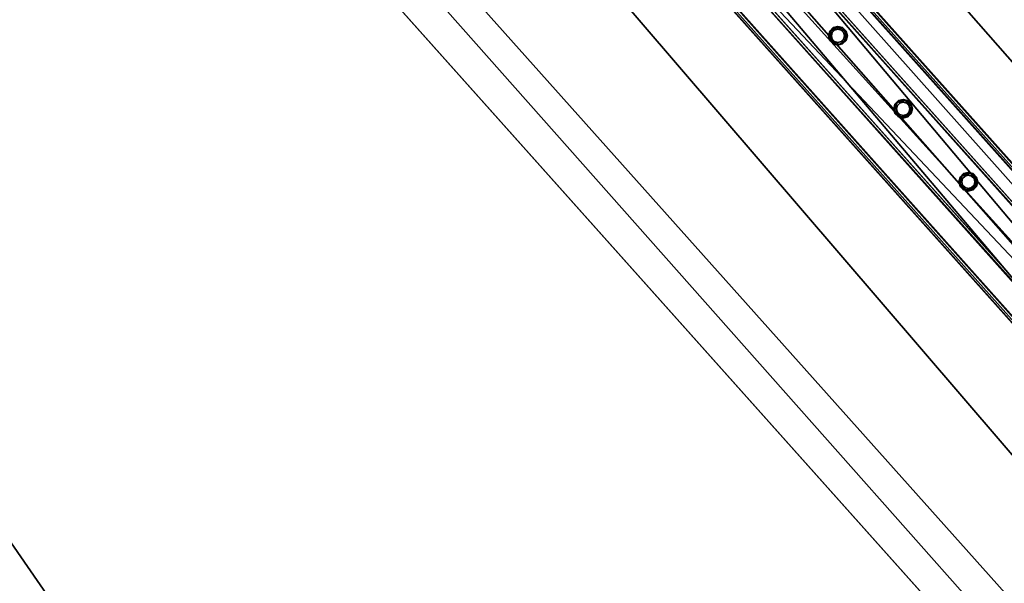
# Model space of a CAD drawing. Header units: millimetres. Extents: x 93711086 to 93775423, y 1247239064 to 1247319365.
# Tile 437 of 656: x 93725181 to 93726294, y 1247297915 to 1247298553. Entities that reach past the tile are written whole.
import ezdxf

# ---------------------------------------------------------------- set-up
doc = ezdxf.new("R2010")
doc.units = ezdxf.units.MM
doc.layers.add('BEAM', color=7, linetype='Continuous')
doc.layers.add('CONCRETE_ITEM', color=7, linetype='Continuous')

# ---------------------------------------------------------------- blocks, each defined once
blk = doc.blocks.new('15e559d2-59c4-40a1-8e6d-a9da91616b05')
at = {"color": 0, "transparency": 16777216}
mesh = blk.add_polyface(dxfattribs=at)
corners = [(93732402.8, 1247290959.4, 3988.8), (93732402.8, 1247290959.4, 4305.5), (93730959.6, 1247289572.9, 3633.7), (93730959.6, 1247289572.9, 3317), (93720519.9, 1247305091.1, 5616.6), (93732598.2, 1247291566.3, 4023.2), (93720299, 1247305338.5, 5063.5), (93732619.6, 1247291542.4, 4593.2), (93720317.4, 1247305317.9, 5553.6), (93732199.2, 1247291187.4, 4322.7), (93720106.2, 1247304728.6, 5525.8), (93719900, 1247304959.5, 5363), (93732205.9, 1247291179.8, 4502.5), (93719903.7, 1247304955.3, 5462.8), (93720167.2, 1247305212.8, 5169.7), (93732187.3, 1247291200.6, 4007), (93718371.4, 1247303668.6, 4381.7), (93732466.4, 1247291440.6, 4129.5), (93732486.7, 1247291466, 4033.2), (93720187.5, 1247305238.1, 5073.5), (93732260.8, 1247291223.5, 4572.4), (93720161.1, 1247304772.3, 5595.7), (93719958.6, 1247304999, 5532.7), (93718383.3, 1247303655.3, 4697.4)]
mesh.append_faces([[corners[k] for k in face] for face in [(0, 1, 2, 0), (2, 3, 0, 2), (4, 5, 6, 4), (4, 7, 5, 4), (6, 8, 4, 6), (9, 10, 11, 9), (10, 9, 12, 10), (13, 11, 10, 13), (3, 14, 15, 3), (3, 16, 14, 3), (17, 15, 14, 17), (15, 0, 3, 15), (18, 17, 19, 18), (14, 19, 17, 14), (5, 18, 6, 5), (19, 6, 18, 19), (20, 7, 4, 20), (4, 21, 20, 4), (12, 20, 21, 12), (21, 10, 12, 21), (22, 21, 4, 22), (4, 8, 22, 4), (10, 21, 13, 10), (22, 13, 21, 22), (2, 9, 23, 2), (9, 2, 1, 9), (11, 23, 9, 11), (23, 14, 16, 23), (13, 8, 11, 13), (8, 13, 22, 8), (23, 11, 14, 23), (14, 8, 6, 14), (8, 14, 11, 8), (6, 19, 14, 6), (20, 12, 9, 20), (20, 17, 7, 20), (17, 20, 9, 17), (5, 7, 17, 5), (15, 17, 9, 15), (18, 5, 17, 18), (3, 2, 16, 3), (23, 16, 2, 23), (0, 15, 1, 0), (9, 1, 15, 9)]], dxfattribs={"color": 0})
blk = doc.blocks.new('5bbbe152-908d-476c-86af-f8c3bda7d93c')
at = {"color": 0, "transparency": 16777216}
mesh = blk.add_polyface(dxfattribs=at)
corners = [(93732552.2, 1247291230.4, 5643.1), (93732470.4, 1247291493.6, 5652.9), (93732382.5, 1247291412, 5654.1), (93732639.5, 1247291312.7, 5641.9), (93732637.3, 1247291314.2, 5582), (93732468, 1247291495.2, 5592.9), (93732633.7, 1247291310.7, 5582), (93732464.4, 1247291491.8, 5593), (93732635.6, 1247291309.4, 5637), (93732466.5, 1247291490.3, 5647.9), (93732385.9, 1247291415.5, 5649), (93732553.6, 1247291235.3, 5583.1), (93732380.1, 1247291413.6, 5594.1), (93732383.8, 1247291417, 5594.1), (93732302.7, 1247291675.7, 5664.8), (93732214.1, 1247291594.7, 5666.1), (93732300.1, 1247291677.5, 5604.9), (93732296.5, 1247291674.1, 5604.9), (93732298.8, 1247291672.5, 5659.9), (93732217.6, 1247291598.3, 5661), (93732215.3, 1247291599.9, 5606.1), (93732211.6, 1247291596.5, 5606.2), (93731970.1, 1247292043.1, 5691.1), (93731880.9, 1247291962.8, 5692.4), (93731967.4, 1247292045.1, 5631.2), (93731963.7, 1247292041.7, 5631.2), (93731966.1, 1247292039.9, 5686.1), (93731884.4, 1247291966.3, 5687.4), (93731881.9, 1247291968.1, 5632.4), (93731878.2, 1247291964.8, 5632.5), (93720601.8, 1247304775.6, 6654), (93720512.4, 1247304695.7, 6655.4), (93720599.1, 1247304777.7, 6594.1), (93720595.3, 1247304774.4, 6594.2), (93720597.9, 1247304772.5, 6649.1), (93720515.9, 1247304699.2, 6650.3), (93720513.3, 1247304701.1, 6595.4), (93720509.6, 1247304697.7, 6595.5)]
mesh.append_faces([[corners[k] for k in face] for face in [(0, 1, 2, 0), (3, 5, 1, 3), (4, 7, 5, 4), (6, 9, 7, 6), (8, 10, 9, 8), (11, 12, 13, 11), (2, 14, 15, 2), (1, 16, 14, 1), (5, 17, 16, 5), (7, 18, 17, 7), (9, 19, 18, 9), (10, 20, 19, 10), (13, 21, 20, 13), (12, 15, 21, 12), (15, 22, 23, 15), (14, 24, 22, 14), (16, 25, 24, 16), (17, 26, 25, 17), (18, 27, 26, 18), (19, 28, 27, 19), (20, 29, 28, 20), (21, 23, 29, 21), (23, 30, 31, 23), (22, 32, 30, 22), (24, 33, 32, 24), (25, 34, 33, 25), (26, 35, 34, 26), (27, 36, 35, 27), (28, 37, 36, 28), (29, 31, 37, 29)]], dxfattribs={"vtx0": -1, "color": 0})
mesh.append_faces([[corners[k] for k in face] for face in [(30, 33, 34, 30), (35, 37, 31, 35)]], dxfattribs={"vtx0": -1, "vtx2": -1, "vtx3": -1, "color": 0})
mesh.append_faces([[corners[k] for k in face] for face in [(31, 30, 34, 31), (34, 35, 31, 34)]], dxfattribs={"vtx1": -1, "vtx2": -1, "vtx3": -1, "color": 0})
mesh.append_faces([[corners[k] for k in face] for face in [(3, 4, 5, 3), (4, 6, 7, 4), (6, 8, 9, 6), (2, 1, 14, 2), (1, 5, 16, 1), (5, 7, 17, 5), (7, 9, 18, 7), (9, 10, 19, 9), (10, 13, 20, 10), (13, 12, 21, 13), (12, 2, 15, 12), (15, 14, 22, 15), (14, 16, 24, 14), (16, 17, 25, 16), (17, 18, 26, 17), (18, 19, 27, 18), (19, 20, 28, 19), (20, 21, 29, 20), (21, 15, 23, 21), (23, 22, 30, 23), (22, 24, 32, 22), (24, 25, 33, 24), (25, 26, 34, 25), (26, 27, 35, 26), (27, 28, 36, 27), (28, 29, 37, 28), (29, 23, 31, 29), (30, 32, 33, 30), (35, 36, 37, 35)]], dxfattribs={"vtx2": -1, "vtx3": -1, "color": 0})
blk = doc.blocks.new('be53fac0-da3e-403d-9a3a-0066e50ab7b0')
at = {"color": 0, "transparency": 16777216}
mesh = blk.add_polyface(dxfattribs=at)
corners = [(93727252.1, 1247297193.8, 5181.6), (93727296.9, 1247297233.8, 5181.6), (93725970.1, 1247298719.4, 5293.8), (93725925.4, 1247298679.5, 5293.8), (93727295.4, 1247297235.4, 5141.6), (93725968.6, 1247298721.1, 5253.9), (93727293.1, 1247297233.4, 5141.6), (93725966.4, 1247298719.1, 5253.9), (93727294.5, 1247297231.9, 5178.6), (93725967.8, 1247298717.5, 5290.8), (93727254.2, 1247297195.9, 5178.6), (93725927.5, 1247298681.6, 5290.8), (93727252.9, 1247297197.5, 5141.6), (93725926.1, 1247298683.1, 5253.9), (93727250.6, 1247297195.5, 5141.6), (93725923.9, 1247298681.1, 5253.9)]
mesh.append_faces([[corners[k] for k in face] for face in [(0, 2, 3, 0), (1, 5, 2, 1), (4, 7, 5, 4), (6, 9, 7, 6), (8, 11, 9, 8), (10, 13, 11, 10), (12, 15, 13, 12), (14, 3, 15, 14)]], dxfattribs={"vtx0": -1, "color": 0})
mesh.append_faces([[corners[k] for k in face] for face in [(2, 7, 9, 2), (11, 15, 3, 11), (0, 12, 10, 0), (8, 4, 1, 8)]], dxfattribs={"vtx0": -1, "vtx2": -1, "vtx3": -1, "color": 0})
mesh.append_faces([[corners[k] for k in face] for face in [(3, 2, 9, 3), (9, 11, 3, 9), (1, 0, 10, 1), (10, 8, 1, 10)]], dxfattribs={"vtx1": -1, "vtx2": -1, "vtx3": -1, "color": 0})
mesh.append_faces([[corners[k] for k in face] for face in [(0, 1, 2, 0), (1, 4, 5, 1), (4, 6, 7, 4), (6, 8, 9, 6), (8, 10, 11, 8), (10, 12, 13, 10), (12, 14, 15, 12), (14, 0, 3, 14), (2, 5, 7, 2), (11, 13, 15, 11), (0, 14, 12, 0), (8, 6, 4, 8)]], dxfattribs={"vtx2": -1, "vtx3": -1, "color": 0})
blk = doc.blocks.new('e68de676-86ba-46f5-a822-497c366ba741')
at = {"color": 0, "transparency": 16777216}
mesh = blk.add_polyface(dxfattribs=at)
corners = [(93726253.2, 1247298361.8, 5268.8), (93726249.5, 1247298362.8, 5268.8), (93726249.5, 1247298362.8, 6168.8), (93726253.2, 1247298361.8, 6168.8), (93726246.8, 1247298365.6, 5268.8), (93726246.8, 1247298365.6, 6168.8), (93726245.8, 1247298369.3, 5268.8), (93726245.8, 1247298369.3, 6168.8), (93726246.8, 1247298373, 5268.8), (93726246.8, 1247298373, 6168.8), (93726249.5, 1247298375.7, 5268.8), (93726249.5, 1247298375.7, 6168.8), (93726253.2, 1247298376.7, 5268.8), (93726253.2, 1247298376.7, 6168.8), (93726256.9, 1247298375.7, 5268.8), (93726256.9, 1247298375.7, 6168.8), (93726259.7, 1247298373, 5268.8), (93726259.7, 1247298373, 6168.8), (93726260.7, 1247298369.3, 5268.8), (93726260.7, 1247298369.3, 6168.8), (93726259.7, 1247298365.6, 5268.8), (93726259.7, 1247298365.6, 6168.8), (93726256.9, 1247298362.8, 5268.8), (93726256.9, 1247298362.8, 6168.8), (93726253.2, 1247298358.6, 5268.8), (93726258.5, 1247298360.1, 5268.8), (93726258.5, 1247298360.1, 6168.8), (93726253.2, 1247298358.6, 6168.8), (93726262.4, 1247298364, 5268.8), (93726262.4, 1247298364, 6168.8), (93726263.9, 1247298369.3, 5268.8), (93726263.9, 1247298369.3, 6168.8), (93726262.4, 1247298374.6, 5268.8), (93726262.4, 1247298374.6, 6168.8), (93726258.5, 1247298378.5, 5268.8), (93726258.5, 1247298378.5, 6168.8), (93726253.2, 1247298379.9, 5268.8), (93726253.2, 1247298379.9, 6168.8), (93726247.9, 1247298378.5, 5268.8), (93726247.9, 1247298378.5, 6168.8), (93726244, 1247298374.6, 5268.8), (93726244, 1247298374.6, 6168.8), (93726242.6, 1247298369.3, 5268.8), (93726242.6, 1247298369.3, 6168.8), (93726244, 1247298364, 5268.8), (93726244, 1247298364, 6168.8), (93726247.9, 1247298360.1, 5268.8), (93726247.9, 1247298360.1, 6168.8)]
mesh.append_faces([[corners[k] for k in face] for face in [(0, 2, 3, 0), (1, 5, 2, 1), (4, 7, 5, 4), (6, 9, 7, 6), (8, 11, 9, 8), (10, 13, 11, 10), (12, 15, 13, 12), (14, 17, 15, 14), (16, 19, 17, 16), (18, 21, 19, 18), (20, 23, 21, 20), (22, 3, 23, 22), (24, 26, 27, 24), (25, 29, 26, 25), (28, 31, 29, 28), (30, 33, 31, 30), (32, 35, 33, 32), (34, 37, 35, 34), (36, 39, 37, 36), (38, 41, 39, 38), (40, 43, 41, 40), (42, 45, 43, 42), (44, 47, 45, 44), (46, 27, 47, 46)]], dxfattribs={"vtx0": -1, "color": 0})
mesh.append_faces([[corners[k] for k in face] for face in [(13, 33, 37, 13), (29, 33, 19, 29), (27, 29, 21, 27), (9, 37, 41, 9), (45, 27, 3, 45), (5, 41, 45, 5), (30, 25, 18, 30), (34, 30, 18, 34), (1, 25, 46, 1), (38, 34, 14, 38), (6, 46, 42, 6), (42, 38, 10, 42)]], dxfattribs={"vtx0": -1, "vtx1": -1, "vtx2": -1, "vtx3": -1, "color": 0})
mesh.append_faces([[corners[k] for k in face] for face in [(33, 15, 17, 33), (33, 17, 19, 33), (29, 19, 21, 29), (27, 21, 23, 27), (27, 23, 3, 27), (45, 3, 2, 45), (25, 20, 18, 25), (34, 18, 16, 34), (34, 16, 14, 34), (38, 14, 12, 38), (38, 12, 10, 38)]], dxfattribs={"vtx0": -1, "vtx2": -1, "vtx3": -1, "color": 0})
mesh.append_faces([[corners[k] for k in face] for face in [(13, 15, 33, 13), (11, 13, 37, 11), (9, 11, 37, 9), (7, 9, 41, 7), (5, 7, 41, 5), (2, 5, 45, 2), (22, 20, 25, 22), (0, 22, 25, 0), (1, 0, 25, 1), (4, 1, 46, 4), (6, 4, 46, 6), (8, 6, 42, 8), (10, 8, 42, 10)]], dxfattribs={"vtx1": -1, "vtx2": -1, "vtx3": -1, "color": 0})
mesh.append_faces([[corners[k] for k in face] for face in [(0, 1, 2, 0), (1, 4, 5, 1), (4, 6, 7, 4), (6, 8, 9, 6), (8, 10, 11, 8), (10, 12, 13, 10), (12, 14, 15, 12), (14, 16, 17, 14), (16, 18, 19, 16), (18, 20, 21, 18), (20, 22, 23, 20), (22, 0, 3, 22), (24, 25, 26, 24), (25, 28, 29, 25), (28, 30, 31, 28), (30, 32, 33, 30), (32, 34, 35, 32), (34, 36, 37, 34), (36, 38, 39, 36), (38, 40, 41, 38), (40, 42, 43, 40), (42, 44, 45, 42), (44, 46, 47, 44), (46, 24, 27, 46), (33, 35, 37, 33), (37, 39, 41, 37), (41, 43, 45, 41), (45, 47, 27, 45), (27, 26, 29, 27), (29, 31, 33, 29), (25, 24, 46, 25), (46, 44, 42, 46), (42, 40, 38, 42), (38, 36, 34, 38), (34, 32, 30, 34), (30, 28, 25, 30)]], dxfattribs={"vtx2": -1, "vtx3": -1, "color": 0})
blk = doc.blocks.new('20b239e8-f0a4-41c4-b50d-590b40e5642f')
at = {"color": 0, "transparency": 16777216}
mesh = blk.add_polyface(dxfattribs=at)
corners = [(93726179.5, 1247298444.4, 5275.1), (93726175.8, 1247298445.4, 5275.1), (93726175.8, 1247298445.4, 6175.1), (93726179.5, 1247298444.4, 6175.1), (93726173.1, 1247298448.1, 5275.1), (93726173.1, 1247298448.1, 6175.1), (93726172.1, 1247298451.8, 5275.1), (93726172.1, 1247298451.8, 6175.1), (93726173.1, 1247298455.5, 5275.1), (93726173.1, 1247298455.5, 6175.1), (93726175.8, 1247298458.3, 5275.1), (93726175.8, 1247298458.3, 6175.1), (93726179.5, 1247298459.3, 5275.1), (93726179.5, 1247298459.3, 6175.1), (93726183.2, 1247298458.3, 5275.1), (93726183.2, 1247298458.3, 6175.1), (93726186, 1247298455.5, 5275.1), (93726186, 1247298455.5, 6175.1), (93726187, 1247298451.8, 5275.1), (93726187, 1247298451.8, 6175.1), (93726186, 1247298448.1, 5275.1), (93726186, 1247298448.1, 6175.1), (93726183.2, 1247298445.4, 5275.1), (93726183.2, 1247298445.4, 6175.1), (93726179.5, 1247298441.2, 5275.1), (93726184.8, 1247298442.6, 5275.1), (93726184.8, 1247298442.6, 6175.1), (93726179.5, 1247298441.2, 6175.1), (93726188.7, 1247298446.5, 5275.1), (93726188.7, 1247298446.5, 6175.1), (93726190.2, 1247298451.8, 5275.1), (93726190.2, 1247298451.8, 6175.1), (93726188.7, 1247298457.1, 5275.1), (93726188.7, 1247298457.1, 6175.1), (93726184.8, 1247298461, 5275.1), (93726184.8, 1247298461, 6175.1), (93726179.5, 1247298462.5, 5275.1), (93726179.5, 1247298462.5, 6175.1), (93726174.2, 1247298461, 5275.1), (93726174.2, 1247298461, 6175.1), (93726170.3, 1247298457.1, 5275.1), (93726170.3, 1247298457.1, 6175.1), (93726168.9, 1247298451.8, 5275.1), (93726168.9, 1247298451.8, 6175.1), (93726170.3, 1247298446.5, 5275.1), (93726170.3, 1247298446.5, 6175.1), (93726174.2, 1247298442.6, 5275.1), (93726174.2, 1247298442.6, 6175.1)]
mesh.append_faces([[corners[k] for k in face] for face in [(0, 2, 3, 0), (1, 5, 2, 1), (4, 7, 5, 4), (6, 9, 7, 6), (8, 11, 9, 8), (10, 13, 11, 10), (12, 15, 13, 12), (14, 17, 15, 14), (16, 19, 17, 16), (18, 21, 19, 18), (20, 23, 21, 20), (22, 3, 23, 22), (24, 26, 27, 24), (25, 29, 26, 25), (28, 31, 29, 28), (30, 33, 31, 30), (32, 35, 33, 32), (34, 37, 35, 34), (36, 39, 37, 36), (38, 41, 39, 38), (40, 43, 41, 40), (42, 45, 43, 42), (44, 47, 45, 44), (46, 27, 47, 46)]], dxfattribs={"vtx0": -1, "color": 0})
mesh.append_faces([[corners[k] for k in face] for face in [(27, 29, 3, 27), (17, 29, 33, 17), (45, 27, 3, 45), (13, 33, 37, 13), (41, 45, 5, 41), (9, 37, 41, 9), (30, 25, 18, 30), (34, 30, 18, 34), (1, 25, 46, 1), (38, 34, 14, 38), (6, 46, 42, 6), (42, 38, 10, 42)]], dxfattribs={"vtx0": -1, "vtx1": -1, "vtx2": -1, "vtx3": -1, "color": 0})
mesh.append_faces([[corners[k] for k in face] for face in [(29, 21, 23, 29), (29, 23, 3, 29), (45, 3, 2, 45), (45, 2, 5, 45), (41, 5, 7, 41), (41, 7, 9, 41), (25, 20, 18, 25), (34, 18, 16, 34), (34, 16, 14, 34), (38, 14, 12, 38), (38, 12, 10, 38)]], dxfattribs={"vtx0": -1, "vtx2": -1, "vtx3": -1, "color": 0})
mesh.append_faces([[corners[k] for k in face] for face in [(19, 21, 29, 19), (17, 19, 29, 17), (15, 17, 33, 15), (13, 15, 33, 13), (11, 13, 37, 11), (9, 11, 37, 9), (22, 20, 25, 22), (0, 22, 25, 0), (1, 0, 25, 1), (4, 1, 46, 4), (6, 4, 46, 6), (8, 6, 42, 8), (10, 8, 42, 10)]], dxfattribs={"vtx1": -1, "vtx2": -1, "vtx3": -1, "color": 0})
mesh.append_faces([[corners[k] for k in face] for face in [(0, 1, 2, 0), (1, 4, 5, 1), (4, 6, 7, 4), (6, 8, 9, 6), (8, 10, 11, 8), (10, 12, 13, 10), (12, 14, 15, 12), (14, 16, 17, 14), (16, 18, 19, 16), (18, 20, 21, 18), (20, 22, 23, 20), (22, 0, 3, 22), (24, 25, 26, 24), (25, 28, 29, 25), (28, 30, 31, 28), (30, 32, 33, 30), (32, 34, 35, 32), (34, 36, 37, 34), (36, 38, 39, 36), (38, 40, 41, 38), (40, 42, 43, 40), (42, 44, 45, 42), (44, 46, 47, 44), (46, 24, 27, 46), (29, 31, 33, 29), (33, 35, 37, 33), (37, 39, 41, 37), (41, 43, 45, 41), (45, 47, 27, 45), (27, 26, 29, 27), (25, 24, 46, 25), (46, 44, 42, 46), (42, 40, 38, 42), (38, 36, 34, 38), (34, 32, 30, 34), (30, 28, 25, 30)]], dxfattribs={"vtx2": -1, "vtx3": -1, "color": 0})
blk = doc.blocks.new('1613db3e-edc8-4010-9de3-d3de8d18a6c1')
at = {"color": 0, "transparency": 16777216}
mesh = blk.add_polyface(dxfattribs=at)
corners = [(93726105.8, 1247298526.9, 5281.3), (93726102.1, 1247298527.9, 5281.3), (93726102.1, 1247298527.9, 6181.3), (93726105.8, 1247298526.9, 6181.3), (93726099.4, 1247298530.6, 5281.3), (93726099.4, 1247298530.6, 6181.3), (93726098.4, 1247298534.4, 5281.3), (93726098.4, 1247298534.4, 6181.3), (93726099.4, 1247298538.1, 5281.3), (93726099.4, 1247298538.1, 6181.3), (93726102.1, 1247298540.8, 5281.3), (93726102.1, 1247298540.8, 6181.3), (93726105.8, 1247298541.8, 5281.3), (93726105.8, 1247298541.8, 6181.3), (93726109.5, 1247298540.8, 5281.3), (93726109.5, 1247298540.8, 6181.3), (93726112.3, 1247298538.1, 5281.3), (93726112.3, 1247298538.1, 6181.3), (93726113.3, 1247298534.4, 5281.3), (93726113.3, 1247298534.4, 6181.3), (93726112.3, 1247298530.6, 5281.3), (93726112.3, 1247298530.6, 6181.3), (93726109.5, 1247298527.9, 5281.3), (93726109.5, 1247298527.9, 6181.3), (93726105.8, 1247298523.7, 5281.3), (93726111.1, 1247298525.1, 5281.3), (93726111.1, 1247298525.1, 6181.3), (93726105.8, 1247298523.7, 6181.3), (93726115, 1247298529, 5281.3), (93726115, 1247298529, 6181.3), (93726116.5, 1247298534.4, 5281.3), (93726116.5, 1247298534.4, 6181.3), (93726115, 1247298539.7, 5281.3), (93726115, 1247298539.7, 6181.3), (93726111.1, 1247298543.6, 5281.3), (93726111.1, 1247298543.6, 6181.3), (93726105.8, 1247298545, 5281.3), (93726105.8, 1247298545, 6181.3), (93726100.5, 1247298543.6, 5281.3), (93726100.5, 1247298543.6, 6181.3), (93726096.6, 1247298539.7, 5281.3), (93726096.6, 1247298539.7, 6181.3), (93726095.2, 1247298534.4, 5281.3), (93726095.2, 1247298534.4, 6181.3), (93726096.6, 1247298529, 5281.3), (93726096.6, 1247298529, 6181.3), (93726100.5, 1247298525.1, 5281.3), (93726100.5, 1247298525.1, 6181.3)]
mesh.append_faces([[corners[k] for k in face] for face in [(0, 2, 3, 0), (1, 5, 2, 1), (4, 7, 5, 4), (6, 9, 7, 6), (8, 11, 9, 8), (10, 13, 11, 10), (12, 15, 13, 12), (14, 17, 15, 14), (16, 19, 17, 16), (18, 21, 19, 18), (20, 23, 21, 20), (22, 3, 23, 22), (24, 26, 27, 24), (25, 29, 26, 25), (28, 31, 29, 28), (30, 33, 31, 30), (32, 35, 33, 32), (34, 37, 35, 34), (36, 39, 37, 36), (38, 41, 39, 38), (40, 43, 41, 40), (42, 45, 43, 42), (44, 47, 45, 44), (46, 27, 47, 46)]], dxfattribs={"vtx0": -1, "color": 0})
mesh.append_faces([[corners[k] for k in face] for face in [(27, 29, 3, 27), (17, 29, 33, 17), (45, 27, 3, 45), (13, 33, 37, 13), (41, 45, 5, 41), (9, 37, 41, 9), (12, 40, 36, 12), (44, 40, 6, 44), (24, 44, 4, 24), (16, 36, 32, 16), (28, 24, 0, 28), (20, 32, 28, 20)]], dxfattribs={"vtx0": -1, "vtx1": -1, "vtx2": -1, "vtx3": -1, "color": 0})
mesh.append_faces([[corners[k] for k in face] for face in [(29, 21, 23, 29), (29, 23, 3, 29), (45, 3, 2, 45), (45, 2, 5, 45), (41, 5, 7, 41), (41, 7, 9, 41), (40, 10, 8, 40), (40, 8, 6, 40), (44, 6, 4, 44), (24, 4, 1, 24), (24, 1, 0, 24), (28, 0, 22, 28)]], dxfattribs={"vtx0": -1, "vtx2": -1, "vtx3": -1, "color": 0})
mesh.append_faces([[corners[k] for k in face] for face in [(19, 21, 29, 19), (17, 19, 29, 17), (15, 17, 33, 15), (13, 15, 33, 13), (11, 13, 37, 11), (9, 11, 37, 9), (12, 10, 40, 12), (14, 12, 36, 14), (16, 14, 36, 16), (18, 16, 32, 18), (20, 18, 32, 20), (22, 20, 28, 22)]], dxfattribs={"vtx1": -1, "vtx2": -1, "vtx3": -1, "color": 0})
mesh.append_faces([[corners[k] for k in face] for face in [(0, 1, 2, 0), (1, 4, 5, 1), (4, 6, 7, 4), (6, 8, 9, 6), (8, 10, 11, 8), (10, 12, 13, 10), (12, 14, 15, 12), (14, 16, 17, 14), (16, 18, 19, 16), (18, 20, 21, 18), (20, 22, 23, 20), (22, 0, 3, 22), (24, 25, 26, 24), (25, 28, 29, 25), (28, 30, 31, 28), (30, 32, 33, 30), (32, 34, 35, 32), (34, 36, 37, 34), (36, 38, 39, 36), (38, 40, 41, 38), (40, 42, 43, 40), (42, 44, 45, 42), (44, 46, 47, 44), (46, 24, 27, 46), (29, 31, 33, 29), (33, 35, 37, 33), (37, 39, 41, 37), (41, 43, 45, 41), (45, 47, 27, 45), (27, 26, 29, 27), (40, 38, 36, 40), (36, 34, 32, 36), (32, 30, 28, 32), (28, 25, 24, 28), (24, 46, 44, 24), (44, 42, 40, 44)]], dxfattribs={"vtx2": -1, "vtx3": -1, "color": 0})

msp = doc.modelspace()

# ---------------------------------------------------------------- block references
at = {"layer": 'BEAM', "color": 156, "true_color": 0x1e4383, "transparency": 33554687}
msp.add_blockref('5bbbe152-908d-476c-86af-f8c3bda7d93c', (0, 0), dxfattribs=at)
at = {"layer": 'BEAM', "color": 77, "true_color": 0x5b9723, "transparency": 33554687}
for name in ['be53fac0-da3e-403d-9a3a-0066e50ab7b0', '1613db3e-edc8-4010-9de3-d3de8d18a6c1', '20b239e8-f0a4-41c4-b50d-590b40e5642f', 'e68de676-86ba-46f5-a822-497c366ba741']:
    msp.add_blockref(name, (0, 0), dxfattribs=at)
at = {"layer": 'CONCRETE_ITEM', "color": 222, "true_color": 0xc0298d, "transparency": 33554687}
msp.add_blockref('15e559d2-59c4-40a1-8e6d-a9da91616b05', (0, 0), dxfattribs=at)

doc.saveas('drawing.dxf')
